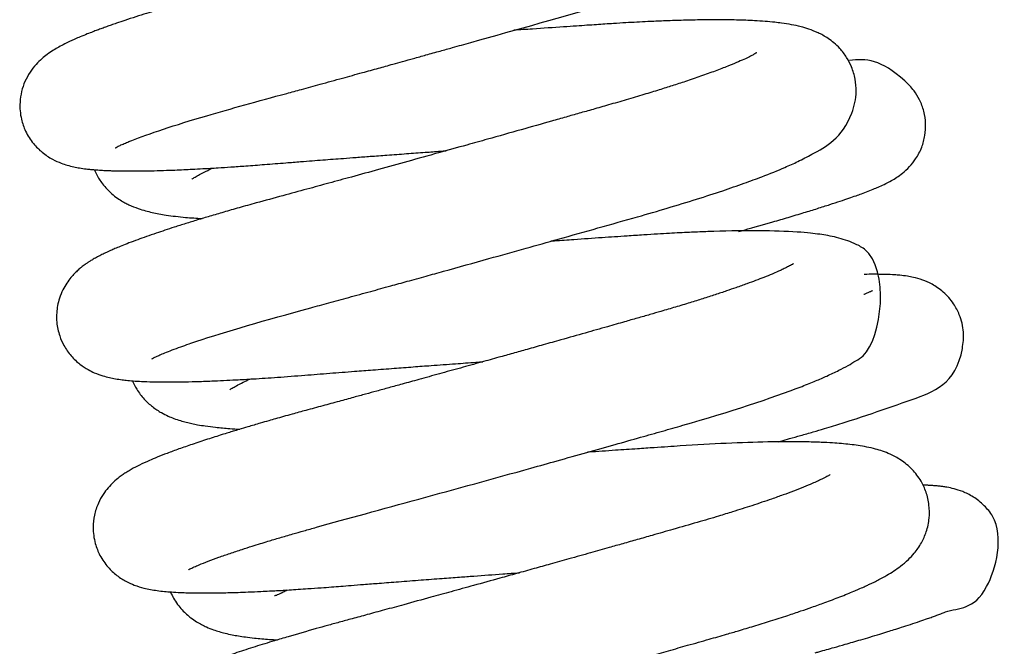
# Model space of a CAD drawing. Header units: inches. Extents: x 0 to 77643, y -44170 to 0.
# Tile 509 of 546: x 76590.39 to 76590.773, y -39751.496 to -39751.252. Entities that reach past the tile are written whole.
import ezdxf

# ---------------------------------------------------------------- set-up
doc = ezdxf.new("R2010")
doc.units = ezdxf.units.IN
doc.header["$MEASUREMENT"] = 0
doc.layers.get('0').update_dxf_attribs({"lineweight": 0})
doc.layers.add('FAKRO LOFT LADDERS', color=7, linetype='Continuous')

# ---------------------------------------------------------------- blocks, each defined once
blk = doc.blocks.new('A$C1F246084')
at = {"layer": 'FAKRO LOFT LADDERS', "color": 7, "linetype": 'Continuous'}
for points, knots in [([(90.1092, 361.7596), (90.1093, 361.7596), (90.1106, 361.76), (90.1158, 361.7631), (90.1285, 361.7692), (90.1443, 361.7763), (90.1642, 361.7847), (90.2494, 361.8187), (90.4661, 361.8914), (90.7748, 361.9755), (90.9581, 362.0256), (91.042, 362.0486), (91.1341, 362.074), (91.2223, 362.0983), (91.2985, 362.1193), (91.3594, 362.1362), (91.4123, 362.1509), (91.4622, 362.1647), (91.5189, 362.1805), (91.578, 362.197), (91.6319, 362.212), (91.6783, 362.225), (91.918, 362.292), (92.1646, 362.3612), (92.3926, 362.4268), (92.4645, 362.4481), (92.5438, 362.4722), (92.6211, 362.4967), (92.6844, 362.5174), (92.7349, 362.5346), (92.7786, 362.5498), (92.8245, 362.5663), (92.8699, 362.5833), (92.9093, 362.5986), (92.9405, 362.6113), (92.9654, 362.6217), (92.9903, 362.6325), (93.0209, 362.6463), (93.0529, 362.6617), (93.0831, 362.6774), (93.1075, 362.6912), (93.1329, 362.7066), (93.1613, 362.7259), (93.1903, 362.749), (93.2221, 362.78), (93.2528, 362.8187), (93.2809, 362.8731), (93.2968, 362.9313), (93.2999, 362.9962), (93.2871, 363.0637), (93.2561, 363.1269), (93.2181, 363.1733), (93.1677, 363.215), (93.1167, 363.2413), (93.0649, 363.2594), (93.0159, 363.271), (92.9634, 363.2796), (92.9137, 363.2851), (92.8587, 363.2894), (92.8036, 363.2923), (92.742, 363.294), (92.6801, 363.2947), (92.6133, 363.2944), (92.5371, 363.2931), (92.4653, 363.2909), (92.3989, 363.2883), (92.3405, 363.2856), (92.2747, 363.2821), (92.2018, 363.2777), (92.1299, 363.2729), (92.067, 363.2687), (92.0131, 363.2651), (91.962, 363.2616), (91.9138, 363.2583), (91.868, 363.2552), (91.8205, 363.2519), (91.7815, 363.2492), (91.7566, 363.2475), (91.7504, 363.247)], [0.612399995, 0.612399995, 0.612399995, 0.612399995, 0.612440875, 0.612536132, 0.612598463, 0.61268995, 0.612777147, 0.612839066, 0.613574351, 0.61411819, 0.614208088, 0.614320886, 0.614453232, 0.614567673, 0.614659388, 0.614742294, 0.614797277, 0.614857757, 0.614928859, 0.615009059, 0.615078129, 0.615129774, 0.61518251, 0.615975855, 0.616059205, 0.616166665, 0.616295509, 0.616425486, 0.616542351, 0.616619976, 0.61669709, 0.616787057, 0.616888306, 0.616978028, 0.617045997, 0.617104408, 0.617157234, 0.617232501, 0.617342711, 0.617426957, 0.61749679, 0.617567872, 0.617666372, 0.617766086, 0.617845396, 0.617952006, 0.618044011, 0.618134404, 0.618216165, 0.61831448, 0.618416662, 0.618507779, 0.618593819, 0.618728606, 0.6188562, 0.618995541, 0.619134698, 0.619283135, 0.619375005, 0.61952846, 0.619644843, 0.619753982, 0.619883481, 0.620004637, 0.620140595, 0.620227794, 0.620309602, 0.620400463, 0.620512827, 0.62061578, 0.620693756, 0.620763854, 0.620827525, 0.620891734, 0.620948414, 0.62100089, 0.621070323, 0.621093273, 0.621093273, 0.621093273, 0.621093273]), ([(92.8484, 363.1457), (92.8483, 363.1456), (92.8463, 363.1443), (92.8383, 363.1395), (92.8284, 363.1341), (92.8182, 363.1288), (92.8071, 363.1234), (92.7964, 363.1184), (92.7848, 363.113), (92.7667, 363.105), (92.739, 363.0933), (92.7042, 363.0793), (92.6672, 363.0652), (92.6294, 363.0513), (92.5766, 363.0326), (92.506, 363.0087), (92.4131, 362.9789), (92.3204, 362.9506), (92.2287, 362.9238), (92.1429, 362.8993), (92.0533, 362.8736), (91.9692, 362.8497), (91.8919, 362.8278), (91.8278, 362.8096), (91.7682, 362.7928), (91.7124, 362.7771), (91.6546, 362.7608), (91.5921, 362.7433), (91.5249, 362.7245), (91.4619, 362.7069), (91.4042, 362.6908), (91.3447, 362.6743), (91.2765, 362.6553), (91.2037, 362.6352), (91.1301, 362.6149), (91.0634, 362.5965), (91.0013, 362.5794), (90.9463, 362.5644), (90.888, 362.5484), (90.82, 362.5298), (90.7397, 362.508), (90.6582, 362.486), (90.5861, 362.4663), (90.5279, 362.45), (90.48, 362.4364), (90.4285, 362.4216), (90.3763, 362.4063), (90.3286, 362.3919), (90.2884, 362.3796), (90.248, 362.367), (90.2016, 362.3523), (90.1563, 362.3374), (90.1198, 362.325), (90.0924, 362.3155), (90.0701, 362.3077), (90.0489, 362.3), (90.0281, 362.2923), (90.0061, 362.284), (89.98, 362.2738), (89.9531, 362.2629), (89.9274, 362.2518), (89.9041, 362.2413), (89.8798, 362.2296), (89.8548, 362.2164), (89.8291, 362.2014), (89.8039, 362.1845), (89.7779, 362.1639), (89.751, 362.138), (89.7237, 362.1034), (89.7005, 362.0616), (89.6846, 362.0151), (89.6757, 361.9573), (89.6812, 361.8939), (89.7029, 361.8316), (89.7369, 361.7779), (89.7806, 361.7354), (89.8244, 361.7071), (89.8646, 361.6896), (89.8935, 361.6803), (89.922, 361.6731), (89.9498, 361.6679), (89.9749, 361.6644), (89.9957, 361.6621), (90.0129, 361.6604), (90.0333, 361.6588), (90.0559, 361.6574), (90.0785, 361.6564), (90.0977, 361.6557), (90.1161, 361.6552), (90.1357, 361.6548), (90.1565, 361.6546), (90.1785, 361.6545), (90.2025, 361.6546), (90.233, 361.6548), (90.2746, 361.6555), (90.325, 361.6569), (90.3753, 361.6587), (90.4188, 361.6606), (90.461, 361.6626), (90.5122, 361.6653), (90.5703, 361.6687), (90.6354, 361.6729), (90.7051, 361.6778), (90.7879, 361.6841), (90.8711, 361.6908), (90.9437, 361.6964), (90.9997, 361.7008), (91.0488, 361.7046), (91.0959, 361.7082), (91.1462, 361.712), (91.2022, 361.7162), (91.2678, 361.7212), (91.3437, 361.7268), (91.4269, 361.733), (91.5073, 361.7388), (91.5676, 361.7432), (91.5993, 361.7455), (91.6085, 361.7462)], [0.384180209, 0.384180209, 0.384180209, 0.384180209, 0.38425917, 0.384345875, 0.384396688, 0.384449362, 0.384507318, 0.384545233, 0.384577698, 0.384635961, 0.384729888, 0.384826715, 0.384914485, 0.384996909, 0.385079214, 0.385243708, 0.385399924, 0.385560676, 0.385688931, 0.385813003, 0.385930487, 0.38606299, 0.38615377, 0.38623733, 0.38631373, 0.386384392, 0.386451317, 0.386533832, 0.386621, 0.386704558, 0.386770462, 0.386837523, 0.38692757, 0.387027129, 0.387112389, 0.38720707, 0.387282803, 0.387353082, 0.387422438, 0.38751416, 0.387626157, 0.387751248, 0.38785777, 0.387939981, 0.388012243, 0.388078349, 0.388183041, 0.388266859, 0.388321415, 0.388394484, 0.388486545, 0.388584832, 0.388664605, 0.388716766, 0.388765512, 0.388815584, 0.38886645, 0.388917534, 0.388982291, 0.389071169, 0.389143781, 0.389209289, 0.389289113, 0.389377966, 0.389458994, 0.389546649, 0.389621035, 0.389694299, 0.389769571, 0.389841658, 0.389908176, 0.389974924, 0.390077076, 0.3901541, 0.390243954, 0.390326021, 0.390420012, 0.39050403, 0.390576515, 0.390657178, 0.390734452, 0.39082321, 0.390876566, 0.390918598, 0.390974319, 0.391048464, 0.391103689, 0.391148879, 0.391193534, 0.39123908, 0.391287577, 0.391337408, 0.391385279, 0.391442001, 0.391528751, 0.39163756, 0.391727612, 0.391798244, 0.391860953, 0.391939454, 0.392047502, 0.392133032, 0.392231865, 0.392352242, 0.392483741, 0.392572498, 0.392641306, 0.392702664, 0.392762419, 0.39282166, 0.392893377, 0.392972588, 0.393065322, 0.393172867, 0.393276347, 0.393357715, 0.393391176, 0.393391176, 0.393391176, 0.393391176]), ([(90.2752, 360.8041), (90.2752, 360.8041), (90.2759, 360.8045), (90.2817, 360.8077), (90.295, 360.8141), (90.3117, 360.8216), (90.3356, 360.8316), (90.3668, 360.8439), (90.4039, 360.8576), (90.4414, 360.8708), (90.5909, 360.9217), (90.8139, 360.9858), (91.0781, 361.0577), (91.1688, 361.0825), (91.2625, 361.1083), (91.351, 361.1326), (91.4347, 361.1557), (91.5146, 361.1778), (91.6377, 361.212), (91.7895, 361.2542), (91.9633, 361.3029), (92.1287, 361.3494), (92.2992, 361.3975), (92.4637, 361.4441), (92.6128, 361.4871), (92.7419, 361.5267), (92.8577, 361.5643), (92.9551, 361.5979), (93.0511, 361.6333), (93.1316, 361.666), (93.2049, 361.6989), (93.304, 361.7521), (93.4111, 361.8084), (93.4598, 361.9635), (93.4655, 362.0162), (93.4611, 362.0715), (93.4454, 362.1242), (93.4209, 362.1712), (93.3847, 362.2179), (93.3385, 362.2558), (93.2903, 362.2821), (93.2504, 362.2974), (93.2112, 362.3088), (93.1706, 362.3175), (93.1322, 362.3235), (93.0914, 362.3284), (93.052, 362.332), (93.0077, 362.3349), (92.9645, 362.3369), (92.9227, 362.3382), (92.8776, 362.339), (92.8225, 362.3393), (92.754, 362.3387), (92.6752, 362.337), (92.5961, 362.3342), (92.5127, 362.3306), (92.4369, 362.3265), (92.3714, 362.3225), (92.327, 362.3196), (92.2869, 362.3169), (92.2439, 362.3141), (92.1945, 362.3107), (92.1132, 362.3052), (92.0189, 362.2988), (91.943, 362.2935), (91.9148, 362.2915)], [0.599653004, 0.599653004, 0.599653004, 0.599653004, 0.59968186, 0.599779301, 0.599871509, 0.599944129, 0.600036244, 0.600145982, 0.600254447, 0.600348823, 0.600428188, 0.601289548, 0.601402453, 0.601524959, 0.601655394, 0.601771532, 0.601866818, 0.601974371, 0.602073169, 0.602328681, 0.602538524, 0.602723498, 0.60295855, 0.603203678, 0.603398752, 0.603604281, 0.60380316, 0.603982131, 0.604144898, 0.604384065, 0.604537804, 0.604721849, 0.605287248, 0.605362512, 0.605432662, 0.605511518, 0.605591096, 0.605660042, 0.605736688, 0.605853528, 0.605955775, 0.606060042, 0.606153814, 0.606272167, 0.606394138, 0.606471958, 0.606578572, 0.606688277, 0.606775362, 0.606859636, 0.606946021, 0.607040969, 0.607167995, 0.607308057, 0.607432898, 0.60753964, 0.607683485, 0.607760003, 0.607813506, 0.607865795, 0.607922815, 0.607985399, 0.608060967, 0.608238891, 0.608343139, 0.608343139, 0.608343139, 0.608343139]), ([(93.0142, 362.1902), (93.0142, 362.1902), (93.0114, 362.1883), (92.9998, 362.1816), (92.9818, 362.1722), (92.9556, 362.1597), (92.923, 362.1454), (92.8801, 362.1278), (92.8264, 362.1072), (92.7623, 362.0841), (92.6964, 362.0616), (92.6332, 362.0409), (92.5708, 362.0211), (92.5017, 361.9999), (92.4249, 361.9771), (92.3475, 361.955), (92.2758, 361.9344), (92.2116, 361.9161), (92.149, 361.8983), (92.062, 361.8736), (91.9439, 361.8402), (91.8151, 361.8039), (91.6902, 361.7689), (91.5696, 361.7353), (91.4358, 361.6981), (91.3041, 361.6617), (91.185, 361.6289), (91.0768, 361.5993), (90.9729, 361.5709), (90.8626, 361.5409), (90.7602, 361.5132), (90.6717, 361.4884), (90.6018, 361.4684), (90.5391, 361.45), (90.4817, 361.4327), (90.428, 361.4161), (90.3791, 361.4006), (90.3347, 361.3862), (90.2925, 361.372), (90.2513, 361.3578), (90.21, 361.3429), (90.1728, 361.329), (90.1404, 361.3163), (90.1148, 361.3057), (90.0919, 361.2958), (90.0707, 361.2862), (90.0497, 361.2761), (90.0296, 361.2658), (90.0122, 361.2561), (89.9974, 361.2472), (89.985, 361.2393), (89.9723, 361.2306), (89.9571, 361.2192), (89.9419, 361.2065), (89.9247, 361.19), (89.9086, 361.1722), (89.8894, 361.1468), (89.8716, 361.1161), (89.8573, 361.0816), (89.8481, 361.0458), (89.8435, 361.0095), (89.844, 360.9627), (89.8551, 360.9115), (89.8779, 360.8601), (89.9096, 360.8151), (89.948, 360.7792), (89.9853, 360.7551), (90.0204, 360.738), (90.0525, 360.7267), (90.0832, 360.7187), (90.1129, 360.713), (90.1373, 360.7094), (90.1698, 360.7057), (90.2003, 360.7032), (90.2424, 360.7009), (90.2916, 360.6994), (90.3488, 360.699), (90.409, 360.6995), (90.4746, 360.701), (90.5558, 360.7038), (90.6428, 360.7079), (90.7426, 360.7136), (90.8459, 360.7204), (90.962, 360.7293), (91.0787, 360.7386), (91.182, 360.7466), (91.2796, 360.7541), (91.3684, 360.7609), (91.4566, 360.7675), (91.5493, 360.7744), (91.6438, 360.7813), (91.7222, 360.787), (91.7636, 360.79), (91.7744, 360.7908)], [0.397046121, 0.397046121, 0.397046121, 0.397046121, 0.397141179, 0.397229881, 0.3973312, 0.397432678, 0.397544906, 0.397654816, 0.397793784, 0.397934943, 0.398069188, 0.398175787, 0.398274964, 0.398386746, 0.398509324, 0.398627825, 0.398726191, 0.39881306, 0.398893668, 0.398980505, 0.399160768, 0.399353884, 0.399471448, 0.399632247, 0.399806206, 0.399973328, 0.400130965, 0.400263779, 0.400397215, 0.400547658, 0.400720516, 0.400837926, 0.400946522, 0.401048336, 0.401144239, 0.401239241, 0.401335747, 0.401419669, 0.401499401, 0.401597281, 0.401689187, 0.401788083, 0.401875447, 0.401948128, 0.402006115, 0.402077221, 0.402146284, 0.402209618, 0.402275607, 0.40232093, 0.402357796, 0.402396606, 0.402449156, 0.40249076, 0.402533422, 0.402580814, 0.402634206, 0.402688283, 0.402747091, 0.402793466, 0.402836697, 0.402895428, 0.402978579, 0.403042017, 0.403120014, 0.403203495, 0.403276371, 0.403335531, 0.403428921, 0.403509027, 0.40358933, 0.403682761, 0.403752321, 0.403847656, 0.403951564, 0.404087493, 0.404214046, 0.404339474, 0.404464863, 0.404595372, 0.404780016, 0.404901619, 0.405065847, 0.4052408, 0.405392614, 0.405539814, 0.405646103, 0.40576622, 0.405873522, 0.405972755, 0.406106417, 0.40621775, 0.406256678, 0.406256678, 0.406256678, 0.406256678]), ([(92.9318, 361.38), (92.9404, 361.3824), (92.9943, 361.3974), (93.0706, 361.4192), (93.1592, 361.4452), (93.2263, 361.4654), (93.2891, 361.4848), (93.3439, 361.5022), (93.3911, 361.5177), (93.4302, 361.531), (93.4617, 361.5421), (93.491, 361.5528), (93.5181, 361.563), (93.5459, 361.5741), (93.572, 361.5853), (93.5967, 361.5967), (93.6222, 361.6099), (93.6471, 361.6248), (93.6734, 361.6434), (93.7043, 361.6711), (93.7361, 361.7107), (93.7616, 361.7591), (93.7767, 361.8139), (93.7802, 361.8697), (93.7722, 361.9252), (93.7532, 361.9758), (93.7242, 362.0235), (93.5876, 362.1596), (93.5072, 362.1645), (93.4331, 362.1549)], [0.607828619, 0.607828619, 0.607828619, 0.607828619, 0.607867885, 0.608076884, 0.60819715, 0.60832805, 0.608448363, 0.608569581, 0.608678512, 0.60877576, 0.60886129, 0.608932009, 0.60902537, 0.609120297, 0.609197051, 0.60929922, 0.609392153, 0.609474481, 0.609546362, 0.609622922, 0.609689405, 0.609770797, 0.609844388, 0.609913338, 0.609986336, 0.610059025, 0.6101212, 0.610206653, 0.610830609, 0.610830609, 0.610830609, 0.610830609]), ([(90.0153, 361.6599), (90.0167, 361.6565), (90.0238, 361.6405), (90.0365, 361.6174), (90.0587, 361.587), (90.079, 361.5647), (90.1063, 361.5408), (90.1297, 361.5244), (90.1551, 361.5097), (90.1772, 361.4987), (90.2122, 361.4844), (90.2455, 361.4743), (90.2871, 361.4639), (90.3449, 361.4534), (90.4196, 361.4447), (90.4773, 361.4407), (90.5037, 361.4392)], [0.3859699, 0.3859699, 0.3859699, 0.3859699, 0.385985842, 0.386046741, 0.386087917, 0.3861423, 0.386206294, 0.386262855, 0.386308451, 0.386357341, 0.386462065, 0.386547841, 0.386626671, 0.386790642, 0.386998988, 0.387160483, 0.387160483, 0.387160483, 0.387160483]), ([(90.4564, 361.6175), (90.4565, 361.6175), (90.4574, 361.6183), (90.4651, 361.6237), (90.4842, 361.635), (90.5114, 361.6494), (90.5346, 361.6606), (90.5495, 361.6675)], [0.6168851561, 0.6168851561, 0.6168851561, 0.6168851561, 0.6169130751, 0.6170374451, 0.6171523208, 0.6172494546, 0.617384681, 0.617384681, 0.617384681, 0.617384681]), ([(90.4408, 359.8486), (90.4409, 359.8486), (90.4463, 359.8518), (90.4643, 359.8604), (90.492, 359.8724), (90.5286, 359.887), (90.5764, 359.9046), (90.6283, 359.9227), (90.6792, 359.9396), (90.726, 359.9545), (90.7652, 359.9667), (90.8066, 359.9794), (90.8549, 359.9939), (90.9093, 360.0098), (90.9649, 360.0257), (91.2731, 360.112), (91.6986, 360.2269), (92.1161, 360.3438), (92.2437, 360.3797), (92.37, 360.4152), (92.4841, 360.4475), (92.5863, 360.4765), (92.8654, 360.5557), (93.107, 360.634), (93.2796, 360.7033), (93.325, 360.7229), (93.3596, 360.7389), (93.3913, 360.7543), (93.4265, 360.7726), (93.4619, 360.7948), (93.5761, 360.8587), (93.6205, 361.2486), (93.4548, 361.3266), (93.4139, 361.3431), (93.3757, 361.3537), (93.3369, 361.362), (93.2988, 361.368), (93.253, 361.3736), (93.1215, 361.3846), (92.9454, 361.3854), (92.7603, 361.3787), (92.6917, 361.3758), (92.6323, 361.3728), (92.5624, 361.3687), (92.4988, 361.3646), (92.4155, 361.3591), (92.3107, 361.352), (92.2006, 361.3445), (92.1226, 361.3391), (92.0876, 361.3366), (92.082, 361.3362)], [0.58691022, 0.58691022, 0.58691022, 0.58691022, 0.587031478, 0.587155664, 0.587253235, 0.587396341, 0.587532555, 0.587654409, 0.587773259, 0.587863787, 0.587935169, 0.587996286, 0.588089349, 0.58818701, 0.588266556, 0.588354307, 0.589603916, 0.589752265, 0.589921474, 0.590086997, 0.590240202, 0.590374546, 0.590504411, 0.591418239, 0.591557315, 0.591684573, 0.591757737, 0.591833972, 0.591954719, 0.59206609, 0.592170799, 0.593014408, 0.593119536, 0.593215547, 0.593325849, 0.593433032, 0.593530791, 0.593638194, 0.593784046, 0.594490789, 0.594605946, 0.594660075, 0.594793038, 0.59486869, 0.594955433, 0.595056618, 0.595205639, 0.595367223, 0.595475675, 0.595496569, 0.595496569, 0.595496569, 0.595496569]), ([(93.18, 361.2349), (93.18, 361.2349), (93.18, 361.2349), (93.1785, 361.2338), (93.1723, 361.23), (93.161, 361.2237), (93.1455, 361.2158), (93.1265, 361.2068), (93.1067, 361.1979), (93.0812, 361.1869), (93.048, 361.1733), (93.0098, 361.1585), (92.9678, 361.1429), (92.9232, 361.1271), (92.8755, 361.1107), (92.8254, 361.0941), (92.7701, 361.0763), (92.7102, 361.0576), (92.647, 361.0384), (92.5862, 361.0205), (92.5286, 361.0039), (92.4735, 360.9881), (92.4096, 360.9699), (92.3312, 360.9475), (92.2354, 360.9203), (92.138, 360.8928), (92.05, 360.8679), (91.9773, 360.8475), (91.9101, 360.8287), (91.841, 360.8093), (91.7619, 360.7873), (91.672, 360.7622), (91.5774, 360.736), (91.4896, 360.7117), (91.4134, 360.6907), (91.35, 360.6733), (91.2948, 360.6582), (91.2417, 360.6436), (91.1848, 360.6281), (91.1197, 360.6103), (91.0473, 360.5907), (90.9764, 360.5715), (90.9175, 360.5554), (90.8721, 360.5427), (90.8369, 360.5328), (90.8018, 360.5228), (90.7596, 360.5106), (90.7146, 360.4974), (90.6744, 360.4854), (90.6449, 360.4764), (90.6194, 360.4686), (90.5916, 360.46), (90.5604, 360.4501), (90.5141, 360.4353), (90.4586, 360.4168), (90.3979, 360.3956), (90.3454, 360.3763), (90.3014, 360.359), (90.2595, 360.3414), (90.2208, 360.3236), (90.1878, 360.3064), (90.1634, 360.292), (90.1451, 360.2801), (90.1254, 360.2659), (90.1031, 360.2474), (90.0776, 360.2211), (90.054, 360.1901), (90.031, 360.1487), (90.0142, 360.0979), (90.0072, 360.0352), (90.0155, 359.9719), (90.0401, 359.91), (90.0747, 359.8601), (90.1179, 359.8204), (90.1601, 359.7944), (90.201, 359.7767), (90.2367, 359.7661), (90.2695, 359.7592), (90.3001, 359.7543), (90.3317, 359.7507), (90.366, 359.7478), (90.3983, 359.746), (90.4279, 359.7449), (90.4526, 359.7443), (90.4789, 359.7439), (90.5059, 359.7437), (90.5337, 359.7438), (90.5623, 359.744), (90.5939, 359.7445), (90.6285, 359.7453), (90.6678, 359.7465), (90.7144, 359.7482), (90.762, 359.7503), (90.8029, 359.7523), (90.8339, 359.754), (90.8635, 359.7556), (90.8983, 359.7577), (90.9384, 359.7602), (90.9866, 359.7634), (91.0371, 359.767), (91.0867, 359.7708), (91.1321, 359.7743), (91.1805, 359.7782), (91.2384, 359.7827), (91.3097, 359.7883), (91.3961, 359.795), (91.4912, 359.8022), (91.5836, 359.8092), (91.6636, 359.8151), (91.7551, 359.8219), (91.8458, 359.8285), (91.9149, 359.8335), (91.9401, 359.8353)], [0.409910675, 0.409910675, 0.409910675, 0.409910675, 0.40991085, 0.409978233, 0.41004783, 0.410113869, 0.410213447, 0.410286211, 0.41034318, 0.410424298, 0.410525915, 0.410619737, 0.410708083, 0.410812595, 0.410895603, 0.410991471, 0.411088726, 0.411184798, 0.411289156, 0.411388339, 0.411461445, 0.411542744, 0.411624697, 0.411729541, 0.411863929, 0.412007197, 0.412109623, 0.412202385, 0.412283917, 0.412363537, 0.412462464, 0.412580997, 0.412700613, 0.412818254, 0.412913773, 0.412991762, 0.413063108, 0.413129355, 0.413201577, 0.413290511, 0.413392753, 0.413500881, 0.413591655, 0.413650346, 0.413703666, 0.413752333, 0.413812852, 0.413903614, 0.413971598, 0.414016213, 0.414056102, 0.41410652, 0.414166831, 0.414230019, 0.414372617, 0.414504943, 0.414634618, 0.414754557, 0.414856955, 0.414997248, 0.415120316, 0.415188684, 0.415242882, 0.415296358, 0.415372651, 0.41543974, 0.415501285, 0.415570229, 0.415649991, 0.415724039, 0.415822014, 0.415899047, 0.415988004, 0.416069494, 0.416157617, 0.416237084, 0.416345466, 0.416431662, 0.416521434, 0.41661945, 0.416709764, 0.416815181, 0.416877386, 0.416935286, 0.416995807, 0.417061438, 0.417117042, 0.417176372, 0.417239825, 0.417307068, 0.417377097, 0.417458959, 0.417556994, 0.417621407, 0.417661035, 0.417707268, 0.417761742, 0.417823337, 0.417890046, 0.417976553, 0.418042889, 0.418100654, 0.41816604, 0.418241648, 0.418334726, 0.418448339, 0.418576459, 0.41869531, 0.418792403, 0.418871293, 0.419030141, 0.419121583, 0.419121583, 0.419121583, 0.419121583]), ([(93.1106, 360.4279), (93.1148, 360.429), (93.1322, 360.4339), (93.1662, 360.4435), (93.2154, 360.4575), (93.268, 360.4727), (93.4831, 360.5357), (93.6637, 360.603), (93.932, 360.6939), (93.9535, 360.9275), (93.9365, 360.9973), (93.9034, 361.0597), (93.8606, 361.1079), (93.8067, 361.1439), (93.7618, 361.1626), (93.7255, 361.1725), (93.6923, 361.1786), (93.6649, 361.1819), (93.6332, 361.1845), (93.6045, 361.1858), (93.5738, 361.1865), (93.5415, 361.1868), (93.5155, 361.1865), (93.4998, 361.1862)], [0.595043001, 0.595043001, 0.595043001, 0.595043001, 0.595061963, 0.59512337, 0.59520246, 0.595298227, 0.5953864, 0.596312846, 0.596987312, 0.597083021, 0.597188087, 0.597261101, 0.597357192, 0.597450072, 0.597536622, 0.597640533, 0.597716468, 0.597823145, 0.597901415, 0.598017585, 0.598084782, 0.5981678, 0.598283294, 0.598283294, 0.598283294, 0.598283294]), ([(93.5371, 361.1119), (93.537, 361.1118), (93.5352, 361.1109), (93.5309, 361.1089), (93.5257, 361.1066), (93.5199, 361.1041), (93.5133, 361.1013), (93.5066, 361.0986), (93.5018, 361.0967), (93.4991, 361.0957), (93.4988, 361.0955)], [0.4057422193, 0.4057422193, 0.4057422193, 0.4057422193, 0.4058080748, 0.4058588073, 0.4058891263, 0.4059328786, 0.4059708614, 0.4060021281, 0.4060333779, 0.4060371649, 0.4060371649, 0.4060371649, 0.4060371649]), ([(90.1877, 360.7035), (90.1933, 360.6905), (90.2088, 360.661), (90.2395, 360.6205), (90.2803, 360.5839), (90.3155, 360.5611), (90.3483, 360.5447), (90.3766, 360.5331), (90.4039, 360.524), (90.4308, 360.5166), (90.4566, 360.5106), (90.4849, 360.505), (90.5202, 360.4993), (90.5585, 360.4944), (90.5953, 360.4907), (90.6314, 360.4877), (90.6586, 360.486), (90.674, 360.4852)], [0.398843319, 0.398843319, 0.398843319, 0.398843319, 0.398905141, 0.398990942, 0.399073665, 0.399167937, 0.399239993, 0.399304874, 0.399382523, 0.399452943, 0.399517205, 0.399587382, 0.399674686, 0.399786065, 0.399860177, 0.399931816, 0.400025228, 0.400025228, 0.400025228, 0.400025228]), ([(90.6281, 360.6635), (90.6283, 360.6637), (90.6299, 360.6649), (90.6389, 360.671), (90.6577, 360.682), (90.685, 360.6964), (90.7078, 360.7072), (90.7184, 360.7122), (90.7188, 360.7123)], [0.6041078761, 0.6041078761, 0.6041078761, 0.6041078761, 0.6041559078, 0.6042501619, 0.6043644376, 0.6044911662, 0.6045853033, 0.604588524, 0.604588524, 0.604588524, 0.604588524]), ([(90.6068, 358.8933), (90.6068, 358.8933), (90.6068, 358.8933), (90.6108, 358.8956), (90.6228, 358.9016), (90.6505, 358.9141), (90.7061, 358.9365), (90.7948, 358.9678), (90.9017, 359.0026), (91.0216, 359.039), (91.1542, 359.0772), (91.2774, 359.1108), (91.384, 359.1399), (91.4761, 359.165), (91.5659, 359.1897), (91.6549, 359.2142), (91.7393, 359.2375), (91.8144, 359.2582), (91.8776, 359.2758), (91.9419, 359.2936), (92.0163, 359.3143), (92.1055, 359.3391), (92.1978, 359.3649), (92.2854, 359.3894), (92.3662, 359.4121), (92.4472, 359.4349), (92.5306, 359.4584), (92.6158, 359.4825), (92.7058, 359.508), (92.7933, 359.5328), (92.8697, 359.5547), (92.9371, 359.5745), (93.0043, 359.5947), (93.079, 359.6178), (93.1501, 359.6407), (93.2117, 359.6613), (93.2677, 359.6806), (93.3275, 359.702), (93.3805, 359.7221), (93.4233, 359.7391), (93.451, 359.7505), (93.4764, 359.7613), (93.4975, 359.7707), (93.5164, 359.7793), (93.5313, 359.7864), (93.5478, 359.7944), (93.5725, 359.8069), (93.6021, 359.8231), (93.6342, 359.8428), (93.6662, 359.8652), (93.6973, 359.8912), (93.7292, 359.9249), (93.7588, 359.9665), (93.7833, 360.0209), (93.7963, 360.0803), (93.7958, 360.1421), (93.7824, 360.1999), (93.7566, 360.2553), (93.7165, 360.3073), (93.6662, 360.3477), (93.6211, 360.3714), (93.5836, 360.386), (93.5481, 360.3966), (93.5129, 360.4046), (93.474, 360.4113), (93.4237, 360.4178), (93.3692, 360.4225), (93.3003, 360.4261), (93.2319, 360.428), (93.1512, 360.4285), (92.9797, 360.4266), (92.7947, 360.418), (92.61, 360.4056), (92.5454, 360.4012), (92.4668, 360.3959), (92.3679, 360.3892), (92.2919, 360.3839), (92.2494, 360.3809), (92.2478, 360.3808)], [0.574043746, 0.574043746, 0.574043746, 0.574043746, 0.574049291, 0.574143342, 0.574243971, 0.574336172, 0.5745776, 0.574806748, 0.575007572, 0.575234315, 0.575457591, 0.575642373, 0.575776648, 0.575904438, 0.576016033, 0.576132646, 0.576250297, 0.576338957, 0.57641697, 0.576487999, 0.576579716, 0.576694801, 0.576820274, 0.576924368, 0.577023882, 0.577126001, 0.577234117, 0.577346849, 0.577462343, 0.577597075, 0.577709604, 0.577789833, 0.577893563, 0.578014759, 0.578143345, 0.57824755, 0.578338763, 0.578452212, 0.578596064, 0.578671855, 0.578740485, 0.578791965, 0.578858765, 0.578902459, 0.578941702, 0.578981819, 0.579043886, 0.579150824, 0.579251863, 0.57934738, 0.579458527, 0.57953799, 0.579638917, 0.579725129, 0.579816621, 0.579899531, 0.57998192, 0.580059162, 0.580158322, 0.580270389, 0.580381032, 0.580466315, 0.580550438, 0.580662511, 0.580766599, 0.580862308, 0.581054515, 0.581165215, 0.58131868, 0.581474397, 0.581620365, 0.582211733, 0.582288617, 0.582369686, 0.582468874, 0.5825955, 0.582746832, 0.582752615, 0.582752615, 0.582752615, 0.582752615]), ([(93.3458, 360.2794), (93.3458, 360.2795), (93.3434, 360.2778), (93.3318, 360.2709), (93.3121, 360.2608), (93.289, 360.2499), (93.262, 360.2378), (93.2266, 360.223), (93.1818, 360.2054), (93.1333, 360.1874), (93.072, 360.1656), (92.9963, 360.1401), (92.9147, 360.1141), (92.832, 360.0887), (92.7431, 360.0624), (92.6419, 360.0335), (92.5503, 360.0073), (92.4741, 359.9856), (92.4091, 359.9671), (92.3384, 359.9471), (92.2574, 359.9243), (92.1682, 359.8992), (92.083, 359.8753), (92.0039, 359.8531), (91.928, 359.832), (91.8363, 359.8064), (91.7372, 359.7789), (91.633, 359.7501), (91.5274, 359.7211), (91.4266, 359.6934), (91.3308, 359.6673), (91.253, 359.6461), (91.1848, 359.6276), (91.1249, 359.6114), (91.0707, 359.5965), (90.9921, 359.5745), (90.9111, 359.5512), (90.82, 359.524), (90.7417, 359.4998), (90.6604, 359.4736), (90.5863, 359.4483), (90.5199, 359.4243), (90.4715, 359.4053), (90.4349, 359.39), (90.4065, 359.3774), (90.3775, 359.3635), (90.3528, 359.3504), (90.3338, 359.3394), (90.3194, 359.3303), (90.3058, 359.3211), (90.2905, 359.3098), (90.2713, 359.294), (90.2477, 359.2706), (90.2251, 359.2422), (90.2049, 359.2089), (90.1873, 359.1672), (90.1759, 359.1185), (90.1746, 359.0671), (90.1838, 359.009), (90.2076, 358.9496), (90.2496, 358.8945), (90.2928, 358.8587), (90.3352, 358.8344), (90.3697, 358.8205), (90.4042, 358.8105), (90.4286, 358.8051), (90.4558, 358.8004), (90.4761, 358.7977), (90.5073, 358.7944), (90.5378, 358.792), (90.5769, 358.79), (90.615, 358.7889), (90.6517, 358.7884), (90.6915, 358.7883), (90.7343, 358.7887), (90.7853, 358.7896), (90.8419, 358.7913), (90.9034, 358.7937), (90.9598, 358.7964), (91.0234, 358.7998), (91.1061, 358.8048), (91.2072, 358.8118), (91.3192, 358.8206), (91.4304, 358.8294), (91.5395, 358.8378), (91.6356, 358.8452), (91.7264, 358.852), (91.8243, 358.8594), (91.9255, 358.8668), (92.0214, 358.8739), (92.0787, 358.878), (92.1059, 358.8799)], [0.422774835, 0.422774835, 0.422774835, 0.422774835, 0.42285469, 0.422958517, 0.423079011, 0.423158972, 0.423236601, 0.423353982, 0.423471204, 0.423577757, 0.423685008, 0.423854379, 0.424005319, 0.424106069, 0.42425391, 0.424413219, 0.424544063, 0.424634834, 0.424722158, 0.424803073, 0.424912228, 0.425036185, 0.425143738, 0.425234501, 0.425334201, 0.425428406, 0.425578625, 0.42570685, 0.425823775, 0.425983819, 0.426100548, 0.426206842, 0.426302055, 0.426386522, 0.426463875, 0.426539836, 0.426739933, 0.426845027, 0.426999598, 0.427159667, 0.427313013, 0.427473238, 0.427629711, 0.427698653, 0.427788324, 0.427889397, 0.427980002, 0.428034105, 0.428080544, 0.428122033, 0.428164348, 0.4282218, 0.428292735, 0.428352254, 0.428414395, 0.428470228, 0.428544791, 0.42861762, 0.42867447, 0.428776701, 0.428869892, 0.428958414, 0.429031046, 0.429123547, 0.429202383, 0.429281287, 0.429352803, 0.429434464, 0.429489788, 0.42959309, 0.429706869, 0.429793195, 0.429876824, 0.429963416, 0.430056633, 0.430143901, 0.430264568, 0.430375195, 0.430466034, 0.430547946, 0.430682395, 0.430848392, 0.43099139, 0.431151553, 0.431297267, 0.431416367, 0.431517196, 0.431636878, 0.431778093, 0.431886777, 0.431985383, 0.431985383, 0.431985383, 0.431985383]), ([(93.2776, 359.4725), (93.2836, 359.4742), (93.3129, 359.4824), (93.3589, 359.4954), (93.4096, 359.5099), (93.4497, 359.5216), (93.4874, 359.5326), (93.5283, 359.5448), (93.5689, 359.5571), (93.605, 359.5681), (93.6377, 359.5783), (93.6723, 359.5893), (93.7117, 359.6021), (93.751, 359.6152), (93.783, 359.6262), (93.8083, 359.6351), (93.8287, 359.6426), (93.8486, 359.6499), (93.9225, 359.6808), (94.0454, 359.653), (94.1417, 360.0253), (94.0428, 360.1427), (93.9938, 360.1813), (93.9453, 360.2042), (93.9067, 360.2161), (93.8787, 360.2219), (93.8573, 360.2252), (93.8388, 360.2274), (93.8206, 360.2291), (93.8015, 360.2304), (93.7834, 360.2313), (93.7716, 360.2317), (93.7657, 360.2319)], [0.582370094, 0.582370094, 0.582370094, 0.582370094, 0.582397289, 0.582505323, 0.582587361, 0.5826461, 0.582707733, 0.582782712, 0.582866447, 0.582936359, 0.582994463, 0.583065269, 0.583153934, 0.583256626, 0.583346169, 0.583404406, 0.583461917, 0.583520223, 0.583583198, 0.584168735, 0.584598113, 0.584679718, 0.584771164, 0.584864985, 0.584955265, 0.585044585, 0.585098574, 0.585149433, 0.585214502, 0.585274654, 0.585327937, 0.585380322, 0.585380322, 0.585380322, 0.585380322]), ([(90.8305, 359.7325), (90.8342, 359.7324), (90.8444, 359.7348), (90.8659, 359.7469), (90.8815, 359.7542), (90.8877, 359.7571)], [0.5915560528, 0.5915560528, 0.5915560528, 0.5915560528, 0.5916342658, 0.5917270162, 0.5917849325, 0.5917849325, 0.5917849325, 0.5917849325]), ([(90.3603, 359.747), (90.3643, 359.7378), (90.3791, 359.7085), (90.4044, 359.6745), (90.4325, 359.647), (90.4548, 359.6286), (90.4772, 359.6134), (90.5009, 359.5999), (90.5263, 359.5877), (90.5529, 359.5773), (90.5808, 359.5683), (90.6087, 359.5608), (90.6376, 359.5544), (90.6682, 359.5489), (90.7015, 359.5438), (90.7475, 359.5382), (90.7956, 359.5341), (90.8319, 359.5318), (90.8442, 359.5311)], [0.41171635, 0.41171635, 0.41171635, 0.41171635, 0.411760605, 0.411860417, 0.411906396, 0.411949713, 0.412008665, 0.41206125, 0.412113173, 0.412194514, 0.412262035, 0.412331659, 0.412416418, 0.412490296, 0.412568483, 0.412666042, 0.412818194, 0.412893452, 0.412893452, 0.412893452, 0.412893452])]:
    blk.add_open_spline(points, degree=3, knots=knots, dxfattribs=at)

msp = doc.modelspace()

# ---------------------------------------------------------------- block references
at = {"xscale": 0.08579999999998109, "yscale": 0.08579999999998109, "zscale": 0.08579999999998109}
msp.add_blockref('A$C1F246084', (76582.69603, -39782.34079), dxfattribs=at)

doc.saveas('drawing.dxf')
